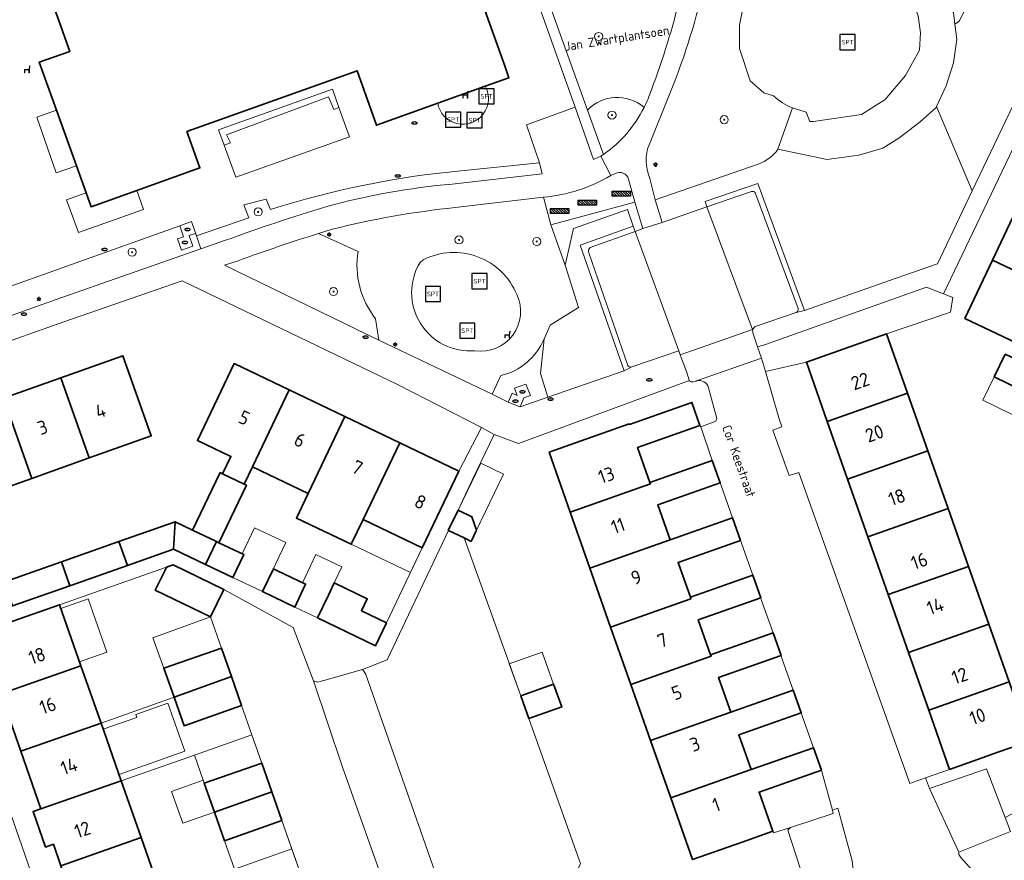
# Model space of a CAD drawing. Header units: metres. Extents: x 149984 to 156489, y 469398 to 478068.
# Tile 457 of 656: x 153604 to 153701, y 473353 to 473435. Entities that reach past the tile are written whole.
import ezdxf
from ezdxf.enums import TextEntityAlignment as Align

# ---------------------------------------------------------------- set-up
doc = ezdxf.new("R2010")
doc.units = ezdxf.units.M
doc.header["$LTSCALE"] = 0.75
for name, color, linetype, lineweight in [('B-WE-GR-BEPLANTING_CULTUUR_HEESTERS-GV', 252, 'Continuous', 18), ('B-WE-GR-BEPLANTING_CULTUUR_VASTE PLANTENVAK-GV', 252, 'Continuous', 18), ('B-WE-GR-BOOM-S', 252, 'Continuous', 25), ('B-WE-GR-STRUIK-GV', 252, 'Continuous', 13), ('B-WE-IE-MEUBILAIR-S', 252, 'Continuous', 25), ('B-WE-IE-MEUBILAIR_WEGMEUBILAIR-S', 252, 'Continuous', 25), ('B-WE-IE-TERREINAFSCHEIDING_KUNSTMATIG_HEKWERK-G', 252, 'IE-TERREINAFSCHEIDING_KUNSTMATIG-SO', 18), ('B-WE-OG-BEBOUWING-GV', 6, 'Continuous', 35), ('B-WE-OG-BEBOUWING-T18', 1, 'Continuous', 18), ('B-WE-OG-BEBOUWING_LUIFEL-GV', 6, 'Continuous', 18), ('B-WE-OG-BEBOUWING_OVERBOUWING-GV', 6, 'Continuous', 18), ('B-WE-OG-TERREIN_BEGROEID-GV', 252, 'Continuous', 18), ('B-WE-OG-TERREIN_ERF-GV', 252, 'Continuous', 18), ('B-WE-OG-TOPOGRAFIE-T18', 7, 'Continuous', 18), ('B-WE-VH-GESLOTENVERHARDING_ASFALT-GV', 252, 'Continuous', 18), ('B-WE-VH-ONVERHARD_BOOMSCHORS-GV', 252, 'Continuous', 18), ('B-WE-VH-ONVERHARD_ZAND-GV', 252, 'Continuous', 18), ('B-WE-VH-OPENVERHARDING_BETONSTRAATSTEEN-GV', 252, 'Continuous', 18), ('B-WE-VH-OPENVERHARDING_TEGEL-GV', 252, 'Continuous', 18)]:
    doc.layers.add(name, color=color, linetype=linetype, lineweight=lineweight)
doc.styles.add('NLCS-ISO', font='NLCS-ISO.ttf')
doc.styles.add('NLCS-ISO-M500-T18', font='NLCS-ISO.ttf', dxfattribs={"height": 0.9})
doc.styles.add('NLCS-ISO-M750-T18', font='NLCS-ISO.ttf', dxfattribs={"height": 1.35})
doc.linetypes.add('IE-TERREINAFSCHEIDING_KUNSTMATIG-SO', pattern='A,4,[82,NLCS.SHX,S=0.75,R=90,X=0,Y=0],4,-2', length=10)

# ---------------------------------------------------------------- blocks, each defined once
blk = doc.blocks.new('SIE-MEUBILAIR_PAAL_LICHTMAST-SO')
for points in [[(-0.62, 0), (-1, 0)], [(-0.71, 0.71), (-0.44, 0.44)], [(0, 1), (0, 0.62)], [(0.44, 0.44), (0.71, 0.71)], [(1, 0), (0.62, 0)], [(-0.71, -0.71), (-0.44, -0.44)], [(0, -0.62), (0, -1)], [(0.44, -0.44), (0.71, -0.71)]]:
    blk.add_lwpolyline(points)
blk.add_circle((0, 0), 0.5)
blk = doc.blocks.new('SIE-MEUBILAIR_PUT_KOLK-SO')
blk.add_ellipse((0, 0), major_axis=(1.25, 0), ratio=0.54)
at = {"style": 'NLCS-ISO'}
blk.add_text('klk', height=0.75, dxfattribs=at).set_placement((0.03, 0), align=Align.MIDDLE_CENTER)
blk = doc.blocks.new('SIE-MEUBILAIR_PUT_BRANDKRAAN-SO')
blk.add_ellipse((0, 0), major_axis=(1.25, 0), ratio=0.54)
at = {"style": 'NLCS-ISO'}
blk.add_text('bk', height=0.75, dxfattribs=at).set_placement((0.03, 0), align=Align.MIDDLE_CENTER)
blk = doc.blocks.new('SIE-MEUBILAIR_PUT_RIOOLPUT-SO')
blk.add_ellipse((0, 0), major_axis=(1.25, 0), ratio=0.54)
at = {"style": 'NLCS-ISO'}
blk.add_text('ri', height=0.75, dxfattribs=at).set_placement((-0.04, 0.07), align=Align.MIDDLE_CENTER)
blk = doc.blocks.new('SIE-WEG_SPEELTOESTEL-SO')
at = {"flags": 128}
blk.add_lwpolyline([(-3.75, -3.75), (3.75, -3.75), (3.75, 3.75), (-3.75, 3.75)], close=True, dxfattribs=at)
at = {"style": 'NLCS-ISO'}
blk.add_text('SPT', height=2.25, dxfattribs=at).set_placement((0, 0), align=Align.MIDDLE_CENTER)
blk = doc.blocks.new('SIE-WEG_FIETSREK-SO')
for p, q in [((-4.5, 1.25), (-2, -1.25)), ((-4.5, 0), (-3.25, -1.25)), ((-3.25, 1.25), (-0.75, -1.25)), ((-2, 1.25), (0.5, -1.25)), ((-0.75, 1.25), (1.75, -1.25)), ((0.5, 1.25), (3, -1.25)), ((1.76, 1.25), (4.26, -1.25)), ((3.01, 1.25), (4.5, -0.24)), ((4.26, 1.25), (4.5, 1.01))]:
    blk.add_line(p, q)
at = {"flags": 128}
blk.add_lwpolyline([(4.51, -1.25), (-4.51, -1.25), (-4.51, 1.25), (4.51, 1.25), (4.51, -1.25)], close=True, dxfattribs=at)
blk = doc.blocks.new('SIE-WEG_ZITBANK-SO')
at = {"color": 0, "linetype": 'ByBlock', "lineweight": 18}
blk.add_lwpolyline([(-0.91, -1.63), (-0.91, -0.2), (1.09, -0.2), (1.09, -1.63), (1.29, -1.63), (1.29, -0.21), (1.54, 1.78), (1.33, 1.78), (1.11, 0), (-1.11, 0), (-1.11, -1.63)], close=True, dxfattribs=at)
blk = doc.blocks.new('SGR-BOOM_GBKN-SO')
at = {"linetype": 'ByBlock', "lineweight": 18}
h = blk.add_hatch(color=0, dxfattribs=at)
h.dxf.hatch_style = 1
edge = h.paths.add_edge_path()
edge.add_arc((0, 0), 0.25, 0, 360)
at = {"color": 0, "linetype": 'ByBlock', "lineweight": 18}
for radius in [2, 0.25]:
    blk.add_circle((0, 0), radius, dxfattribs=at)
at = {"color": 0, "linetype": 'ByBlock', "lineweight": 18, "style": 'NLCS-ISO'}
blk.add_attdef('SOORT', (2.5, 0), '', height=1.5, dxfattribs=at)

msp = doc.modelspace()

# ---------------------------------------------------------------- linework, layer by layer
at = {"layer": 'B-WE-GR-BEPLANTING_CULTUUR_HEESTERS-GV', "flags": 128}
for points in [[(153694.705, 473426.752), (153698.232, 473418.431), (153706.706, 473436.192), (153702.303, 473448.511), (153698.199, 473447.066), (153700.305, 473442.086), (153696.955, 473435.181), (153696.503, 473434.867), (153696.691, 473433.339), (153696.395, 473431.064), (153695.653, 473428.79)], [(153634.83, 473427.706), (153635.345, 473426.447), (153635.847, 473426.653), (153635.214, 473428.439), (153623.995, 473424.46), (153624.544, 473422.956), (153625.166, 473423.184), (153624.779, 473423.961)], [(153664.842, 473414.962), (153664.261, 473416.592), (153658.954, 473414.744), (153658.147, 473411.117), (153659.455, 473406.965), (153656.65, 473405.215), (153656.059, 473403.874), (153655.711, 473400.465), (153656.436, 473398.146), (153663.936, 473400.734), (153659.613, 473413.106)], [(153621.834, 473414.016), (153621.735, 473414.261), (153621.102, 473414.05), (153621.47, 473412.984), (153620.329, 473412.589), (153619.934, 473413.722), (153620.537, 473413.921), (153620.175, 473415.002), (153590.885, 473404.554), (153591.172, 473403.895), (153592.09, 473404.188), (153592.447, 473403.067), (153591.347, 473402.655), (153591.121, 473403.271), (153590.164, 473402.975), (153589.761, 473404.157), (153588.47, 473403.667), (153587.571, 473406.234), (153584.211, 473405.022), (153585.986, 473399.919), (153588.502, 473400.805), (153608.01, 473407.755), (153622.234, 473412.721)], [(153681.886, 473401.579), (153689.79, 473404.359), (153696.09, 473406.49), (153696.32, 473407.93), (153695.392, 473408.3), (153693.71, 473408.97), (153677.849, 473403.321), (153677.086, 473403.081), (153677.469, 473401.978), (153677.85, 473400.672)], [(153649.63, 473334.84), (153651.12, 473334.106), (153657.8, 473348.06), (153659.63, 473352.212), (153659.539, 473352.467), (153654.552, 473366.483), (153653.756, 473368.719), (153652.45, 473372.39), (153648.171, 473384.266), (153646.641, 473385.008), (153640.61, 473372.28), (153638.166, 473371.334), (153638.3, 473371.17), (153638.5, 473370.83), (153648.86, 473341.24), (153649.44, 473339.32), (153649.64, 473337.97), (153649.74, 473337.04), (153649.75, 473335.74)], [(153704.626, 473356.633), (153704.656, 473356.697), (153702.835, 473357.484), (153701.472, 473356.749), (153702.001, 473355.382), (153696.902, 473353.321), (153696.92, 473353.11), (153697.1, 473352.81), (153698.23, 473351.56), (153700.17, 473350.39), (153701.396, 473349.798), (153702.682, 473352.519), (153702.664, 473352.527)]]:
    msp.add_lwpolyline(points, close=True, dxfattribs=at)
for points in [[(153689.089, 473441.518), (153693.118, 473442.503), (153693.765, 473442.341), (153693.179, 473442.058), (153691.723, 473441.553), (153690.955, 473441.108), (153690.955, 473440.562), (153690.638, 473439.658), (153691.437, 473438.699), (153692.021, 473437.735), (153694.523, 473439.084), (153694.803, 473439.313), (153695.18, 473438.78), (153695.681, 473437.668), (153696.125, 473436.34), (153696.363, 473436.008), (153696.503, 473434.867), (153696.955, 473435.181), (153700.305, 473442.086), (153698.199, 473447.066)], [(153692.884, 473435.665), (153693.131, 473433.994), (153693.042, 473432.307), (153691.642, 473429.808), (153689.641, 473427.443), (153687.316, 473425.947), (153682.587, 473425.28), (153682.221, 473425.277), (153681.861, 473426.207), (153680.506, 473426.605), (153679.091, 473422.541), (153683.934, 473421.521), (153686.062, 473421.825), (153687.049, 473421.966), (153689.423, 473422.658), (153691.005, 473423.647), (153693.082, 473425.229), (153694.664, 473426.663), (153694.705, 473426.752), (153695.653, 473428.79), (153696.395, 473431.064), (153696.691, 473433.339), (153696.503, 473434.867), (153696.363, 473436.008)], [(153665.903, 473426.654), (153665.852, 473426.701)], [(153677.151, 473421.084), (153667.012, 473417.546), (153667.675, 473415.327), (153672.096, 473416.875), (153671.911, 473417.392), (153677.113, 473419.182), (153681.701, 473406.668), (153690.738, 473409.837), (153694.814, 473411.266), (153698.232, 473418.431), (153694.705, 473426.752)], [(153694.705, 473426.752), (153694.664, 473426.663), (153693.082, 473425.229), (153691.005, 473423.647), (153689.423, 473422.658), (153687.049, 473421.966), (153686.062, 473421.825), (153683.934, 473421.521), (153679.091, 473422.541)], [(153660.334, 473426.399), (153661.904, 473422.025)], [(153637.728, 473412.485), (153633.839, 473414.243)], [(153625.928, 473411.567), (153624.571, 473411.113), (153639.789, 473403.739), (153639.462, 473405.858)]]:
    msp.add_lwpolyline(points, dxfattribs=at)
at = {"layer": 'B-WE-GR-BEPLANTING_CULTUUR_HEESTERS-GV'}
for points in [[(153665.852, 473426.701, 0.3958), (153660.334, 473426.399)], [(153661.904, 473422.025, 0.124244), (153665.903, 473426.654)], [(153679.091, 473422.541, -0.160416), (153677.151, 473421.084)], [(153633.839, 473414.243, 0.011742), (153625.928, 473411.567)], [(153639.462, 473405.858, -0.210004), (153637.728, 473412.485)]]:
    msp.add_lwpolyline(points, format="xyb", dxfattribs=at)
at = {"layer": 'B-WE-GR-BEPLANTING_CULTUUR_VASTE PLANTENVAK-GV', "flags": 128}
for points in [[(153608.018, 473426.375), (153606.094, 473425.703), (153608.011, 473420.214), (153609.992, 473420.906)], [(153615.938, 473418.479), (153611.447, 473416.874), (153610.947, 473418.259), (153609.008, 473417.544), (153610.189, 473414.34), (153616.599, 473416.615)]]:
    msp.add_lwpolyline(points, close=True, dxfattribs=at)
at = {"layer": 'B-WE-GR-STRUIK-GV', "flags": 128}
msp.add_lwpolyline([(153661.904, 473422.025), (153660.334, 473426.399), (153650.761, 473453.073), (153649.801, 473452.825), (153659.115, 473426.692), (153660.934, 473421.518), (153661.65, 473421.852)], close=True, dxfattribs=at)
for points in [[(153646.998, 473419.111), (153655.88, 473420.125), (153655.611, 473421.218), (153647.853, 473420.417)], [(153629.102, 473416.602), (153628.692, 473417.61), (153626.477, 473417.066), (153626.963, 473415.776), (153621.834, 473414.016), (153622.234, 473412.721), (153624.685, 473413.577)]]:
    msp.add_lwpolyline(points, dxfattribs=at)
at = {"layer": 'B-WE-GR-STRUIK-GV'}
for points in [[(153647.853, 473420.417, 0.05391), (153629.102, 473416.602)], [(153634.649, 473416.909, -0.044209), (153646.998, 473419.111)], [(153624.685, 473413.577, -0.013484), (153634.649, 473416.909)]]:
    msp.add_lwpolyline(points, format="xyb", dxfattribs=at)
at = {"layer": 'B-WE-IE-TERREINAFSCHEIDING_KUNSTMATIG_HEKWERK-G', "flags": 128}
for points in [[(153649.801, 473452.825), (153659.115, 473426.692)], [(153659.115, 473426.692), (153654.317, 473424.949)], [(153654.317, 473424.949), (153655.611, 473421.218)], [(153655.611, 473421.218), (153647.853, 473420.417)], [(153628.692, 473417.61), (153626.477, 473417.066)], [(153626.477, 473417.066), (153626.963, 473415.776)], [(153629.102, 473416.602), (153628.692, 473417.61)], [(153620.175, 473415.002), (153590.885, 473404.554)], [(153621.314, 473415.427), (153620.175, 473415.002)], [(153621.834, 473414.016), (153621.314, 473415.427)], [(153626.963, 473415.776), (153621.834, 473414.016)]]:
    msp.add_lwpolyline(points, dxfattribs=at)
at = {"layer": 'B-WE-IE-TERREINAFSCHEIDING_KUNSTMATIG_HEKWERK-G'}
msp.add_lwpolyline([(153647.853, 473420.417, 0.05391), (153629.102, 473416.602)], format="xyb", dxfattribs=at)
at = {"layer": 'B-WE-OG-BEBOUWING-GV', "flags": 128}
msp.add_lwpolyline([(153606.434, 473440.39), (153609.354, 473432.178), (153606.314, 473431.097), (153608.018, 473426.375), (153609.992, 473420.906), (153610.947, 473418.259), (153611.447, 473416.874), (153615.938, 473418.479), (153622.155, 473420.702), (153620.877, 473424.272), (153637.634, 473430.261), (153639.548, 473424.907), (153645.578, 473427.067), (153650.258, 473428.743), (153652.589, 473429.578), (153652.22, 473430.647), (153652.22, 473430.649), (153646.212, 473447.416)], dxfattribs=at)
for points in [[(153702.785, 473417.018), (153700.223, 473411.635), (153707.772, 473408.044), (153710.481, 473406.755), (153713.042, 473412.138), (153710.333, 473413.427)], [(153697.489, 473405.888), (153705.034, 473402.288), (153707.772, 473408.044), (153700.223, 473411.635)], [(153689.79, 473404.359), (153681.886, 473401.579), (153683.937, 473395.751), (153691.841, 473398.532)], [(153608.45, 473400.039), (153611.257, 473392.146), (153617.37, 473394.32), (153614.564, 473402.213)], [(153627.323, 473391.288), (153630.935, 473398.851), (153625.526, 473401.435), (153621.914, 473393.871), (153625.217, 473392.294), (153624.398, 473390.581), (153626.505, 473389.575)], [(153705.704, 473397.554), (153706.796, 473399.824), (153701.475, 473402.349), (153700.399, 473400.137)], [(153611.257, 473392.146), (153608.45, 473400.039), (153602.806, 473398.032), (153605.614, 473390.138)], [(153630.935, 473398.851), (153627.323, 473391.288), (153632.824, 473388.661), (153636.435, 473396.223)], [(153685.938, 473390.064), (153693.842, 473392.845), (153691.841, 473398.532), (153683.937, 473395.751)], [(153599.936, 473388.119), (153605.614, 473390.138), (153602.806, 473398.032), (153597.128, 473396.013)], [(153656.548, 473392.713), (153658.625, 473386.817), (153666.522, 473389.599), (153666.472, 473389.74), (153665.258, 473393.182), (153671.406, 473395.349), (153670.608, 473397.611), (153664.461, 473395.444), (153664.444, 473395.492)], [(153641.837, 473393.642), (153636.435, 473396.223), (153632.824, 473388.661), (153631.661, 473386.225), (153637.062, 473383.646), (153638.226, 473386.082)], [(153644.058, 473383.297), (153647.669, 473390.856), (153641.837, 473393.642), (153638.226, 473386.082)], [(153693.842, 473392.845), (153685.938, 473390.064), (153687.939, 473384.377), (153695.844, 473387.158)], [(153658.625, 473386.817), (153660.568, 473381.301), (153668.466, 473384.083), (153667.256, 473387.515), (153673.404, 473389.682), (153672.619, 473391.907), (153666.472, 473389.74), (153666.522, 473389.599)], [(153626.742, 473389.462), (153626.505, 473389.575), (153624.398, 473390.581), (153624.136, 473390.705), (153621.432, 473385.038), (153623.799, 473383.908), (153624.037, 473383.794)], [(153647.59, 473387.012), (153646.622, 473385.017), (153646.641, 473385.008), (153648.171, 473384.266), (153648.867, 473383.929), (153649.398, 473385.024), (153648.935, 473386.36)], [(153697.845, 473381.472), (153695.844, 473387.158), (153687.939, 473384.377), (153689.941, 473378.69)], [(153662.611, 473375.502), (153670.509, 473378.284), (153670.46, 473378.425), (153669.25, 473381.858), (153675.398, 473384.025), (153674.614, 473386.249), (153668.466, 473384.083), (153660.568, 473381.301)], [(153619.704, 473385.862), (153614.181, 473383.919), (153615.017, 473381.568), (153619.55, 473383.165)], [(153619.55, 473383.165), (153622.721, 473381.651), (153623.799, 473383.908), (153621.432, 473385.038), (153619.704, 473385.862)], [(153615.017, 473381.568), (153614.181, 473383.919), (153608.517, 473381.925), (153609.349, 473379.571)], [(153623.799, 473383.908), (153622.721, 473381.651), (153625.407, 473380.369), (153626.484, 473382.626), (153624.037, 473383.794)], [(153609.349, 473379.571), (153608.517, 473381.925), (153602.846, 473379.93), (153603.683, 473377.575)], [(153617.754, 473379.133), (153623.199, 473376.515), (153624.517, 473379.21), (153619.52, 473381.613), (153618.852, 473381.378), (153618.785, 473381.242)], [(153629.391, 473381.238), (153628.314, 473378.982), (153631.493, 473377.464), (153632.57, 473379.72), (153629.794, 473381.045)], [(153689.941, 473378.69), (153691.942, 473373.003), (153699.846, 473375.785), (153697.845, 473381.472)], [(153672.458, 473372.759), (153671.245, 473376.2), (153677.392, 473378.367), (153676.608, 473380.592), (153670.46, 473378.425), (153670.509, 473378.284), (153662.611, 473375.502), (153664.607, 473369.835), (153672.507, 473372.618)], [(153638.073, 473377.093), (153638.645, 473378.292), (153635.391, 473379.845), (153634.819, 473378.646), (153633.742, 473376.39), (153639.456, 473373.662), (153640.533, 473375.919)], [(153602.537, 473368.91), (153610.442, 473371.682), (153608.335, 473377.689), (153600.431, 473374.916)], [(153701.848, 473370.098), (153699.846, 473375.785), (153691.942, 473373.003), (153693.943, 473367.316)], [(153674.448, 473367.112), (153673.242, 473370.534), (153679.39, 473372.701), (153678.605, 473374.925), (153672.458, 473372.759), (153672.507, 473372.618), (153664.607, 473369.835), (153666.546, 473364.329)], [(153619.612, 473368.61), (153625.265, 473370.625), (153624.282, 473373.427), (153618.619, 473371.441)], [(153604.512, 473363.275), (153612.418, 473366.047), (153610.442, 473371.682), (153602.537, 473368.91)], [(153625.265, 473370.625), (153619.612, 473368.61), (153620.605, 473365.78), (153626.265, 473367.773)], [(153653.756, 473368.719), (153654.552, 473366.483), (153657.79, 473367.635), (153656.995, 473369.872)], [(153700.754, 473363.163), (153703.899, 473364.27), (153701.848, 473370.098), (153693.943, 473367.316), (153695.994, 473361.488), (153699.199, 473362.616)], [(153666.546, 473364.329), (153668.539, 473358.671), (153676.452, 473361.458), (153675.233, 473364.887), (153681.38, 473367.054), (153680.596, 473369.278), (153674.448, 473367.112)], [(153604.512, 473363.275), (153606.504, 473357.594), (153614.41, 473360.366), (153612.418, 473366.047)], [(153668.539, 473358.671), (153670.678, 473352.599), (153675.561, 473354.319), (153678.592, 473355.386), (153677.23, 473359.252), (153683.368, 473361.415), (153682.59, 473363.621), (153676.452, 473361.458)], [(153629.249, 473359.263), (153628.251, 473362.109), (153622.59, 473360.118), (153623.583, 473357.287)], [(153614.41, 473360.366), (153606.504, 473357.594), (153605.733, 473357.324), (153606.952, 473353.837), (153607.726, 473354.108), (153608.465, 473352), (153616.371, 473354.772)], [(153629.249, 473359.263), (153623.583, 473357.287), (153624.576, 473354.456), (153630.235, 473356.452)], [(153618.348, 473349.135), (153616.371, 473354.772), (153608.465, 473352), (153610.442, 473346.363)]]:
    msp.add_lwpolyline(points, close=True, dxfattribs=at)
at = {"layer": 'B-WE-OG-BEBOUWING_LUIFEL-GV', "flags": 128}
for points in [[(153649.398, 473385.024), (153652.072, 473390.535), (153649.827, 473391.623), (153647.59, 473387.012), (153648.935, 473386.36)], [(153637.062, 473383.646), (153642.894, 473380.86), (153644.058, 473383.297), (153638.226, 473386.082)], [(153625.407, 473380.369), (153628.314, 473378.982), (153630.62, 473383.812), (153627.541, 473385.282), (153626.312, 473382.708), (153626.484, 473382.626)], [(153633.587, 473382.636), (153632.265, 473379.866), (153632.57, 473379.72), (153631.493, 473377.464), (153633.742, 473376.39), (153635.391, 473379.845), (153636.142, 473381.417)], [(153608.46, 473377.334), (153610.302, 473372.08), (153613.001, 473373.027), (153611.158, 473378.28)], [(153618.619, 473371.441), (153624.282, 473373.427), (153623.199, 473376.515), (153617.523, 473374.443)], [(153653.756, 473368.719), (153656.995, 473369.872), (153655.868, 473373.037), (153652.63, 473371.885)], [(153627.28, 473364.879), (153626.265, 473367.773), (153620.605, 473365.78), (153619.612, 473368.61), (153612.418, 473366.047), (153612.634, 473365.431), (153615.958, 473366.596), (153615.855, 473366.89), (153619.012, 473367.997), (153620.671, 473363.266), (153614.19, 473360.994), (153614.41, 473360.366), (153621.617, 473362.893)], [(153627.28, 473364.879), (153621.617, 473362.893), (153622.485, 473360.417), (153622.59, 473360.118), (153628.251, 473362.109)], [(153622.59, 473360.118), (153622.485, 473360.417), (153619.365, 473359.323), (153620.462, 473356.193), (153623.583, 473357.287)], [(153625.556, 473351.662), (153631.218, 473353.647), (153630.235, 473356.452), (153624.576, 473354.456)], [(153631.218, 473353.647), (153625.556, 473351.662), (153626.562, 473348.793), (153632.222, 473350.788)]]:
    msp.add_lwpolyline(points, close=True, dxfattribs=at)
at = {"layer": 'B-WE-OG-BEBOUWING_OVERBOUWING-GV', "flags": 128}
msp.add_lwpolyline([(153700.399, 473400.137), (153699.275, 473397.828), (153703.514, 473395.764), (153704.638, 473398.073)], close=True, dxfattribs=at)
at = {"layer": 'B-WE-OG-TERREIN_BEGROEID-GV', "flags": 128}
for points in [[(153647.586, 473462.176), (153650.362, 473454.286), (153649.436, 473453.854), (153649.801, 473452.825), (153650.761, 473453.073), (153660.334, 473426.399)], [(153678.655, 473427.795), (153677.714, 473428.09), (153676.34, 473429.283), (153675.289, 473432.456), (153675.289, 473434.741), (153675.956, 473438.056), (153677.047, 473440.138), (153678.26, 473441.23), (153679.311, 473441.593), (153683.476, 473442.139), (153683.759, 473442.584), (153684.345, 473443.19), (153684.972, 473443.008), (153685.335, 473442.564), (153685.8, 473442.24), (153686.831, 473441.482)], [(153668.301, 473427.702), (153666.565, 473423.361)], [(153665.852, 473426.701), (153665.903, 473426.654)], [(153679.091, 473422.541), (153680.506, 473426.605)], [(153666.321, 473420.163), (153666.459, 473419.671), (153667.012, 473417.546), (153677.151, 473421.084)], [(153656.059, 473403.874), (153656.65, 473405.215), (153659.455, 473406.965), (153658.147, 473411.117), (153656.72, 473415.092), (153655.99, 473417.82), (153647.283, 473416.798)], [(153635.186, 473414.658), (153633.839, 473414.243), (153637.728, 473412.485)], [(153643.839, 473411.403), (153644.161, 473411.663)], [(153639.462, 473405.858), (153639.789, 473403.739), (153650.942, 473398.413), (153651.795, 473400.259)], [(153652.519, 473397.654), (153652.904, 473398.525), (153653.389, 473398.303), (153653.139, 473399.016), (153654.27, 473399.408), (153654.709, 473398.29), (153654.077, 473398.075), (153653.696, 473397.184), (153656.436, 473398.146), (153655.711, 473400.465), (153656.059, 473403.874)], [(153651.795, 473400.259), (153650.942, 473398.413), (153652.519, 473397.654)]]:
    msp.add_lwpolyline(points, dxfattribs=at)
at = {"layer": 'B-WE-OG-TERREIN_BEGROEID-GV'}
for points in [[(153673.288, 473449.541, -0.085757), (153668.301, 473427.702)], [(153666.621, 473428.395, 0.068313), (153671.043, 473447.337)], [(153660.334, 473426.399, -0.3958), (153665.852, 473426.701)], [(153665.903, 473426.654, 0.037865), (153666.621, 473428.395)], [(153680.506, 473426.605, -0.081176), (153678.655, 473427.795)], [(153666.565, 473423.361, 0.208905), (153666.321, 473420.163)], [(153677.151, 473421.084, 0.160416), (153679.091, 473422.541)], [(153647.283, 473416.798, 0.03604), (153635.186, 473414.658)], [(153637.728, 473412.485, 0.210004), (153639.462, 473405.858)], [(153644.161, 473411.663, -0.436794), (153653.362, 473408.24)], [(153649.243, 473402.7, -0.61294), (153643.839, 473411.403)], [(153653.362, 473408.24, -0.602833), (153649.243, 473402.7)], [(153651.795, 473400.259, 0.23922), (153656.059, 473403.874)], [(153656.059, 473403.874, -0.23922), (153651.795, 473400.259)]]:
    msp.add_lwpolyline(points, format="xyb", dxfattribs=at)
at = {"layer": 'B-WE-OG-TERREIN_BEGROEID-GV', "flags": 128}
msp.add_lwpolyline([(153665.784, 473414.723), (153665.004, 473417.329), (153656.72, 473415.092), (153658.147, 473411.117), (153658.954, 473414.744), (153664.261, 473416.592), (153664.842, 473414.962), (153665.013, 473414.446)], close=True, dxfattribs=at)
at = {"layer": 'B-WE-OG-TERREIN_ERF-GV', "flags": 128}
for points in [[(153708.05, 473434.72), (153695.392, 473408.3), (153696.32, 473407.93), (153696.09, 473406.49), (153689.79, 473404.359), (153691.841, 473398.532), (153693.842, 473392.845), (153695.844, 473387.158), (153697.845, 473381.472), (153699.846, 473375.785), (153701.848, 473370.098)], [(153705.034, 473402.288), (153697.489, 473405.888), (153700.223, 473411.635), (153702.785, 473417.018)], [(153705.704, 473397.554), (153700.399, 473400.137), (153701.475, 473402.349)], [(153670.388, 473399.743), (153670.19, 473399.71), (153653.54, 473393.58), (153651.123, 473394.469), (153648.987, 473389.961), (153647.59, 473387.012), (153648.935, 473386.36), (153649.398, 473385.024), (153648.867, 473383.929), (153648.171, 473384.266), (153652.45, 473372.39), (153653.756, 473368.719), (153656.995, 473369.872), (153657.79, 473367.635), (153654.552, 473366.483), (153659.539, 473352.467)], [(153670.97, 473399.695), (153670.739, 473399.637)], [(153681.68, 473350.54), (153680.05, 473355.51), (153680.331, 473355.772), (153678.647, 473355.228), (153678.592, 473355.386), (153675.561, 473354.319), (153670.678, 473352.599), (153668.539, 473358.671), (153666.546, 473364.329), (153664.607, 473369.835), (153662.611, 473375.502), (153660.568, 473381.301), (153658.625, 473386.817), (153656.548, 473392.713), (153664.444, 473395.492), (153664.461, 473395.444), (153670.608, 473397.611), (153671.406, 473395.349), (153671.49, 473395.22), (153672.97, 473395.77), (153673.08, 473396.02), (153672.241, 473399.064)], [(153632.222, 473350.788), (153631.39, 473353.157), (153630.235, 473356.452), (153624.576, 473354.456), (153623.583, 473357.287), (153622.59, 473360.118), (153628.251, 473362.109), (153627.272, 473364.901), (153626.265, 473367.773), (153620.605, 473365.78), (153619.612, 473368.61), (153618.619, 473371.441), (153624.282, 473373.427), (153623.199, 473376.515), (153617.754, 473379.133), (153618.785, 473381.242), (153618.852, 473381.378), (153608.335, 473377.689), (153610.442, 473371.682), (153612.418, 473366.047), (153614.41, 473360.366), (153616.371, 473354.772), (153618.348, 473349.135)], [(153703.899, 473364.27), (153700.754, 473363.163), (153699.199, 473362.616), (153695.994, 473361.488), (153693.634, 473360.658), (153694.005, 473359.589), (153699.617, 473361.539), (153701.472, 473356.749)]]:
    msp.add_lwpolyline(points, dxfattribs=at)
for points in [[(153641.837, 473393.642), (153647.669, 473390.856), (153649.9, 473395.16), (153641.7, 473399.35), (153620.42, 473409.572), (153608.667, 473405.526), (153589.407, 473398.678), (153586.957, 473397.855), (153595.02, 473374.6), (153597.171, 473375.332), (153597.772, 473375.537), (153596.948, 473377.854), (153602.846, 473379.93), (153608.517, 473381.925), (153614.181, 473383.919), (153619.704, 473385.862), (153621.432, 473385.038), (153624.136, 473390.705), (153624.398, 473390.581), (153625.217, 473392.294), (153621.914, 473393.871), (153625.526, 473401.435), (153630.935, 473398.851), (153636.435, 473396.223)], [(153605.614, 473390.138), (153599.936, 473388.119), (153600.522, 473386.471), (153594.63, 473384.375), (153594.044, 473386.023), (153591.237, 473393.918), (153594.12, 473394.943), (153594.059, 473395.771), (153596.509, 473396.642), (153596.984, 473395.962), (153597.128, 473396.013), (153602.806, 473398.032), (153608.45, 473400.039), (153614.564, 473402.213), (153617.37, 473394.32), (153611.257, 473392.146)], [(153691.942, 473373.003), (153689.941, 473378.69), (153687.939, 473384.377), (153685.938, 473390.064), (153683.937, 473395.751), (153681.886, 473401.579), (153677.85, 473400.672), (153679.181, 473396.109), (153679.485, 473395.206), (153678.581, 473394.889), (153680.2, 473390.41), (153681.143, 473390.73), (153692.066, 473360.106), (153693.528, 473360.621), (153693.634, 473360.658), (153695.994, 473361.488), (153693.943, 473367.316)], [(153666.472, 473389.74), (153672.619, 473391.907), (153671.49, 473395.22), (153671.406, 473395.349), (153665.258, 473393.182)], [(153640.533, 473375.919), (153644.058, 473383.297), (153638.226, 473386.082), (153637.062, 473383.646), (153631.661, 473386.225), (153632.824, 473388.661), (153627.323, 473391.288), (153626.505, 473389.575), (153626.742, 473389.462), (153624.037, 473383.794), (153626.484, 473382.626), (153625.407, 473380.369), (153628.314, 473378.982), (153629.391, 473381.238), (153629.794, 473381.045), (153632.57, 473379.72), (153631.493, 473377.464), (153633.742, 473376.39), (153634.819, 473378.646), (153635.391, 473379.845), (153638.645, 473378.292), (153638.073, 473377.093)], [(153668.466, 473384.083), (153674.614, 473386.249), (153673.494, 473389.427), (153673.404, 473389.682), (153667.256, 473387.515)], [(153670.46, 473378.425), (153676.608, 473380.592), (153675.461, 473383.846), (153675.398, 473384.025), (153669.25, 473381.858)], [(153677.392, 473378.367), (153671.245, 473376.2), (153672.458, 473372.759), (153678.605, 473374.925), (153677.481, 473378.113)], [(153613.474, 473337.713), (153612.675, 473337.433), (153611.629, 473340.423), (153612.427, 473340.702), (153610.442, 473346.363), (153608.465, 473352), (153607.726, 473354.108), (153606.952, 473353.837), (153605.733, 473357.324), (153606.504, 473357.594), (153604.512, 473363.275), (153602.537, 473368.91), (153600.431, 473374.916), (153597.659, 473373.943), (153607.55, 473345.51), (153610.83, 473336.2), (153611.89, 473333.07), (153615.73, 473322.65), (153618.469, 473323.468), (153616.397, 473329.378), (153614.426, 473334.999)], [(153679.39, 473372.701), (153673.242, 473370.534), (153674.448, 473367.112), (153680.596, 473369.278), (153679.48, 473372.446)], [(153681.38, 473367.054), (153675.233, 473364.887), (153676.452, 473361.458), (153682.59, 473363.621), (153681.484, 473366.76)], [(153683.368, 473361.415), (153677.23, 473359.252), (153678.592, 473355.386), (153678.647, 473355.228), (153680.331, 473355.772), (153684.54, 473357.13), (153684.448, 473357.466), (153683.439, 473361.154)]]:
    msp.add_lwpolyline(points, close=True, dxfattribs=at)
at = {"layer": 'B-WE-OG-TERREIN_ERF-GV'}
for points in [[(153670.739, 473399.637, -0.26829), (153670.388, 473399.743)], [(153671.075, 473399.732, 0.028401), (153670.97, 473399.695)], [(153672.241, 473399.064, 0.422005), (153671.075, 473399.732)]]:
    msp.add_lwpolyline(points, format="xyb", dxfattribs=at)
at = {"layer": 'B-WE-VH-GESLOTENVERHARDING_ASFALT-GV'}
for points in [[(153668.301, 473427.702, 0.085757), (153673.288, 473449.541)], [(153671.043, 473447.337, -0.068313), (153666.621, 473428.395)], [(153666.621, 473428.395, -0.037865), (153665.903, 473426.654)], [(153665.903, 473426.654, -0.124244), (153661.904, 473422.025)], [(153666.321, 473420.163, -0.208905), (153666.565, 473423.361)], [(153663.056, 473420.146, -0.502028), (153664.365, 473419.583)]]:
    msp.add_lwpolyline(points, format="xyb", dxfattribs=at)
at = {"layer": 'B-WE-VH-GESLOTENVERHARDING_ASFALT-GV', "flags": 128}
for points in [[(153666.565, 473423.361), (153668.301, 473427.702)], [(153661.904, 473422.025), (153661.65, 473421.852), (153662.62, 473419.945), (153663.056, 473420.146)], [(153664.365, 473419.583), (153665.004, 473417.329), (153665.784, 473414.723), (153667.675, 473415.327), (153667.012, 473417.546), (153666.459, 473419.671), (153666.321, 473420.163)]]:
    msp.add_lwpolyline(points, dxfattribs=at)
at = {"layer": 'B-WE-VH-ONVERHARD_BOOMSCHORS-GV', "flags": 128}
msp.add_lwpolyline([(153650.258, 473428.743), (153645.578, 473427.067)], dxfattribs=at)
at = {"layer": 'B-WE-VH-ONVERHARD_BOOMSCHORS-GV'}
msp.add_lwpolyline([(153645.578, 473427.067, 1.179716), (153650.258, 473428.743)], format="xyb", dxfattribs=at)
at = {"layer": 'B-WE-VH-ONVERHARD_BOOMSCHORS-GV', "flags": 128}
msp.add_lwpolyline([(153635.847, 473426.653), (153635.345, 473426.447), (153634.83, 473427.706), (153624.779, 473423.961), (153625.166, 473423.184), (153624.544, 473422.956), (153625.691, 473419.78), (153636.884, 473423.767)], close=True, dxfattribs=at)
at = {"layer": 'B-WE-VH-ONVERHARD_ZAND-GV', "flags": 128}
for points in [[(153686.831, 473441.482), (153685.8, 473442.24), (153685.335, 473442.564), (153684.972, 473443.008), (153684.345, 473443.19), (153683.759, 473442.584), (153683.476, 473442.139), (153679.311, 473441.593), (153678.26, 473441.23), (153677.047, 473440.138), (153675.956, 473438.056), (153675.289, 473434.741), (153675.289, 473432.456), (153676.34, 473429.283), (153677.714, 473428.09), (153678.655, 473427.795)], [(153693.042, 473432.307), (153693.131, 473433.994), (153692.884, 473435.665), (153692.312, 473437.254), (153692.021, 473437.735), (153691.437, 473438.699), (153690.638, 473439.658), (153690.955, 473440.562), (153690.955, 473441.108), (153691.723, 473441.553), (153693.179, 473442.058), (153693.765, 473442.341), (153693.118, 473442.503), (153689.089, 473441.518)], [(153680.506, 473426.605), (153681.861, 473426.207), (153682.221, 473425.277), (153682.587, 473425.28), (153687.316, 473425.947), (153689.641, 473427.443), (153691.642, 473429.808), (153693.042, 473432.307)], [(153644.161, 473411.663), (153643.839, 473411.403)]]:
    msp.add_lwpolyline(points, dxfattribs=at)
at = {"layer": 'B-WE-VH-ONVERHARD_ZAND-GV'}
for points in [[(153678.655, 473427.795, 0.081176), (153680.506, 473426.605)], [(153653.362, 473408.24, 0.436794), (153644.161, 473411.663)], [(153643.839, 473411.403, 0.61294), (153649.243, 473402.7)], [(153649.243, 473402.7, 0.602833), (153653.362, 473408.24)]]:
    msp.add_lwpolyline(points, format="xyb", dxfattribs=at)
at = {"layer": 'B-WE-VH-OPENVERHARDING_BETONSTRAATSTEEN-GV', "flags": 128}
for points in [[(153676.484, 473418.365), (153672.096, 473416.875)], [(153681.072, 473406.855), (153676.903, 473418.079)], [(153672.096, 473416.875), (153676.572, 473404.78), (153676.844, 473405.082), (153680.884, 473406.471)], [(153665.013, 473414.446), (153660.581, 473412.854)], [(153664.695, 473401.114), (153669.312, 473402.701), (153665.013, 473414.446)], [(153660.468, 473412.353), (153664.296, 473401.257)], [(153677.086, 473403.081), (153676.611, 473404.478), (153676.572, 473404.78), (153669.465, 473402.284), (153669.553, 473402.042), (153670.077, 473400.671), (153670.345, 473399.798)], [(153671.075, 473399.732), (153677.469, 473401.978), (153677.086, 473403.081)], [(153723.57, 473339.13), (153716.83, 473342.33), (153701.396, 473349.798), (153700.17, 473350.39), (153698.23, 473351.56), (153697.1, 473352.81), (153696.92, 473353.11), (153696.902, 473353.321), (153694.005, 473359.589), (153693.634, 473360.658), (153693.528, 473360.621), (153692.066, 473360.106), (153681.143, 473390.73), (153680.2, 473390.41), (153678.581, 473394.889), (153679.485, 473395.206), (153679.181, 473396.109), (153677.85, 473400.672), (153677.469, 473401.978), (153671.075, 473399.732)], [(153670.739, 473399.637), (153670.97, 473399.695)], [(153672.241, 473399.064), (153673.08, 473396.02), (153672.97, 473395.77), (153671.49, 473395.22), (153672.619, 473391.907), (153673.404, 473389.682), (153673.494, 473389.427), (153674.614, 473386.249), (153675.398, 473384.025), (153675.461, 473383.846), (153676.608, 473380.592), (153677.392, 473378.367), (153677.481, 473378.113), (153678.605, 473374.925), (153679.39, 473372.701), (153679.48, 473372.446), (153680.596, 473369.278), (153681.38, 473367.054), (153681.484, 473366.76), (153682.59, 473363.621), (153683.368, 473361.415), (153683.439, 473361.154), (153684.448, 473357.466), (153684.99, 473357.66), (153686.41, 473352.48)], [(153640.32, 473350.14), (153636.18, 473361.81), (153633.36, 473370.19), (153631.33, 473375.46), (153624.517, 473379.21), (153623.199, 473376.515), (153624.282, 473373.427), (153625.265, 473370.625), (153626.265, 473367.773), (153627.272, 473364.901), (153628.251, 473362.109), (153629.249, 473359.263), (153630.235, 473356.452), (153631.39, 473353.157), (153632.222, 473350.788)], [(153648.86, 473341.24), (153638.5, 473370.83), (153638.3, 473371.17), (153638.166, 473371.334), (153634.37, 473370.24), (153633.75, 473370.08), (153633.36, 473370.19), (153636.18, 473361.81), (153640.32, 473350.14)]]:
    msp.add_lwpolyline(points, dxfattribs=at)
at = {"layer": 'B-WE-VH-OPENVERHARDING_BETONSTRAATSTEEN-GV'}
for points in [[(153676.903, 473418.079, 0.523764), (153676.484, 473418.365)], [(153660.581, 473412.854, 0.357554), (153660.468, 473412.353)], [(153680.884, 473406.471, 0.405865), (153681.072, 473406.855)], [(153664.296, 473401.257, 0.38359), (153664.695, 473401.114)], [(153670.345, 473399.798, 0.060323), (153670.388, 473399.743)], [(153670.388, 473399.743, 0.26829), (153670.739, 473399.637)], [(153670.97, 473399.695, -0.028401), (153671.075, 473399.732)], [(153671.075, 473399.732, -0.422005), (153672.241, 473399.064)]]:
    msp.add_lwpolyline(points, format="xyb", dxfattribs=at)
at = {"layer": 'B-WE-VH-OPENVERHARDING_BETONSTRAATSTEEN-GV', "flags": 128}
for points in [[(153672.096, 473416.875), (153667.675, 473415.327), (153665.784, 473414.723), (153665.013, 473414.446), (153669.312, 473402.701), (153669.465, 473402.284), (153676.572, 473404.78)], [(153694.005, 473359.589), (153696.902, 473353.321), (153702.001, 473355.382), (153701.472, 473356.749), (153699.617, 473361.539)], [(153684.596, 473340.654), (153685.39, 473342.73), (153686.57, 473346.01), (153686.75, 473349.33), (153686.41, 473352.48), (153684.99, 473357.66), (153684.448, 473357.466), (153684.54, 473357.13), (153680.331, 473355.772), (153680.05, 473355.51), (153681.68, 473350.54), (153681.8, 473349.78), (153681.84, 473349.21), (153681.81, 473348.4), (153681.71, 473347.48), (153681.51, 473346.74), (153681.23, 473345.92), (153679.89, 473342.74), (153683.285, 473341.235)]]:
    msp.add_lwpolyline(points, close=True, dxfattribs=at)
at = {"layer": 'B-WE-VH-OPENVERHARDING_TEGEL-GV', "flags": 128}
for points in [[(153647.853, 473420.417), (153655.611, 473421.218), (153654.317, 473424.949), (153659.115, 473426.692), (153649.801, 473452.825), (153649.436, 473453.854), (153646.614, 473461.811), (153644.359, 473468.169), (153642.382, 473467.429), (153637.441, 473481.276), (153635.258, 473480.481), (153634.446, 473480.199), (153634.68, 473479.544), (153634.794, 473479.225), (153635.624, 473476.745), (153616.068, 473469.818)], [(153598.125, 473459.082), (153600.32, 473459.802), (153600.789, 473458.492), (153607.757, 473460.984), (153608.8, 473458.07), (153625.55, 473464.065), (153624.036, 473468.296), (153624.773, 473468.561), (153637.97, 473473.304), (153638.308, 473472.363), (153644.175, 473455.895), (153641.949, 473455.1), (153642.9, 473452.394), (153644.229, 473448.614), (153644.825, 473446.92), (153646.212, 473447.416), (153652.22, 473430.649), (153652.22, 473430.647), (153652.589, 473429.578), (153650.258, 473428.743)], [(153608.018, 473426.375), (153606.314, 473431.097), (153609.354, 473432.178), (153606.434, 473440.39), (153601.092, 473438.483), (153599.218, 473437.791), (153598.474, 473439.986)], [(153706.706, 473436.192), (153698.232, 473418.431), (153694.814, 473411.266), (153690.738, 473409.837), (153681.701, 473406.668), (153680.884, 473406.471), (153676.844, 473405.082), (153676.572, 473404.78), (153676.611, 473404.478), (153677.086, 473403.081), (153677.849, 473403.321), (153693.71, 473408.97), (153695.392, 473408.3), (153708.05, 473434.72), (153710.614, 473433.473), (153718.157, 473429.874), (153727.554, 473425.307), (153727.586, 473425.374), (153728.11, 473426.77), (153708.71, 473436.33)], [(153645.578, 473427.067), (153639.548, 473424.907), (153637.634, 473430.261), (153620.877, 473424.272), (153622.155, 473420.702), (153615.938, 473418.479), (153616.599, 473416.615), (153610.189, 473414.34), (153609.008, 473417.544), (153610.947, 473418.259), (153609.992, 473420.906), (153608.011, 473420.214), (153606.094, 473425.703), (153608.018, 473426.375)], [(153662.62, 473419.945), (153661.65, 473421.852), (153660.934, 473421.518), (153659.115, 473426.692), (153654.317, 473424.949), (153655.611, 473421.218), (153655.88, 473420.125), (153646.998, 473419.111)], [(153663.056, 473420.146), (153662.62, 473419.945)], [(153655.99, 473417.82), (153656.72, 473415.092), (153665.004, 473417.329), (153664.365, 473419.583)], [(153680.884, 473406.471), (153681.701, 473406.668), (153677.113, 473419.182), (153671.911, 473417.392), (153672.096, 473416.875)], [(153672.096, 473416.875), (153676.484, 473418.365)], [(153676.903, 473418.079), (153681.072, 473406.855)], [(153595.247, 473412.72), (153590.822, 473411.146), (153590.564, 473411.883), (153589.234, 473411.398), (153589.468, 473410.607), (153583.062, 473408.356), (153584.211, 473405.022), (153587.571, 473406.234), (153588.47, 473403.667), (153589.761, 473404.157), (153590.885, 473404.554), (153620.175, 473415.002), (153620.537, 473413.921), (153619.934, 473413.722), (153620.329, 473412.589), (153621.47, 473412.984), (153621.102, 473414.05), (153621.735, 473414.261), (153621.834, 473414.016), (153626.963, 473415.776), (153626.477, 473417.066), (153628.692, 473417.61), (153629.102, 473416.602)], [(153647.283, 473416.798), (153655.99, 473417.82)], [(153633.839, 473414.243), (153635.186, 473414.658)], [(153665.013, 473414.446), (153664.842, 473414.962), (153659.613, 473413.106), (153663.936, 473400.734), (153664.695, 473401.114)], [(153660.581, 473412.854), (153665.013, 473414.446)], [(153624.685, 473413.577), (153622.234, 473412.721), (153608.01, 473407.755), (153588.502, 473400.805), (153585.986, 473399.919), (153586.957, 473397.855), (153589.407, 473398.678), (153608.667, 473405.526)], [(153664.296, 473401.257), (153660.468, 473412.353)], [(153670.345, 473399.798), (153670.077, 473400.671), (153669.553, 473402.042), (153669.465, 473402.284), (153669.312, 473402.701), (153664.695, 473401.114), (153663.936, 473400.734), (153656.436, 473398.146), (153653.696, 473397.184), (153652.519, 473397.654), (153650.942, 473398.413), (153639.789, 473403.739), (153624.571, 473411.113), (153625.928, 473411.567)], [(153608.667, 473405.526), (153620.42, 473409.572), (153641.7, 473399.35), (153649.9, 473395.16), (153651.123, 473394.469), (153653.54, 473393.58), (153670.19, 473399.71), (153670.388, 473399.743)], [(153600.431, 473374.916), (153608.335, 473377.689), (153618.852, 473381.378), (153619.52, 473381.613), (153624.517, 473379.21), (153631.33, 473375.46), (153633.36, 473370.19), (153633.75, 473370.08), (153634.37, 473370.24), (153638.166, 473371.334), (153640.61, 473372.28), (153646.641, 473385.008), (153646.622, 473385.017), (153647.59, 473387.012), (153648.987, 473389.961), (153651.123, 473394.469), (153649.9, 473395.16), (153647.669, 473390.856), (153644.058, 473383.297), (153640.533, 473375.919), (153639.456, 473373.662), (153633.742, 473376.39), (153631.493, 473377.464), (153628.314, 473378.982), (153625.407, 473380.369), (153622.721, 473381.651), (153619.55, 473383.165), (153615.017, 473381.568), (153609.349, 473379.571), (153603.683, 473377.575)], [(153622.43, 473282.84), (153622.24, 473288.65), (153621.37, 473296.37), (153619.88, 473302.74), (153619.4, 473304.73), (153617.231, 473311.031), (153616.999, 473311.691), (153613.99, 473320.28), (153616.302, 473321.098), (153615.73, 473322.65), (153611.89, 473333.07), (153610.83, 473336.2), (153607.55, 473345.51), (153597.659, 473373.943)]]:
    msp.add_lwpolyline(points, dxfattribs=at)
at = {"layer": 'B-WE-VH-OPENVERHARDING_TEGEL-GV'}
for points in [[(153650.258, 473428.743, -1.179716), (153645.578, 473427.067)], [(153629.102, 473416.602, -0.05391), (153647.853, 473420.417)], [(153662.62, 473419.945, -0.111152), (153655.99, 473417.82)], [(153655.99, 473417.82, 0.111152), (153662.62, 473419.945)], [(153664.365, 473419.583, 0.502028), (153663.056, 473420.146)], [(153646.998, 473419.111, 0.044209), (153634.649, 473416.909)], [(153676.484, 473418.365, -0.523764), (153676.903, 473418.079)], [(153634.649, 473416.909, 0.013484), (153624.685, 473413.577)], [(153635.186, 473414.658, -0.03604), (153647.283, 473416.798)], [(153625.928, 473411.567, -0.011742), (153633.839, 473414.243)], [(153660.468, 473412.353, -0.357554), (153660.581, 473412.854)], [(153681.072, 473406.855, -0.405865), (153680.884, 473406.471)], [(153664.695, 473401.114, -0.38359), (153664.296, 473401.257)], [(153670.388, 473399.743, -0.060323), (153670.345, 473399.798)]]:
    msp.add_lwpolyline(points, format="xyb", dxfattribs=at)
at = {"layer": 'B-WE-VH-OPENVERHARDING_TEGEL-GV', "flags": 128}
for points in [[(153635.847, 473426.653), (153636.884, 473423.767), (153625.691, 473419.78), (153624.544, 473422.956), (153623.995, 473424.46), (153635.214, 473428.439)], [(153654.077, 473398.075), (153654.709, 473398.29), (153654.27, 473399.408), (153653.139, 473399.016), (153653.389, 473398.303), (153652.904, 473398.525), (153652.519, 473397.654), (153653.696, 473397.184)]]:
    msp.add_lwpolyline(points, close=True, dxfattribs=at)

# ---------------------------------------------------------------- block references
at = {"layer": 'B-WE-GR-BOOM-S', "xscale": 0.2, "yscale": 0.2, "zscale": 0.2}
for p in [(153661.433, 473433.642), (153662.741, 473425.902), (153673.796, 473425.452), (153627.895, 473416.373), (153647.677, 473413.613), (153655.335, 473413.459), (153615.481, 473412.406), (153635.316, 473408.526)]:
    msp.add_blockref('SGR-BOOM_GBKN-SO', p, dxfattribs=at)
at = {"layer": 'B-WE-IE-MEUBILAIR-S', "xscale": 0.2, "yscale": 0.2, "zscale": 0.2}
for name, p in [('SIE-MEUBILAIR_PUT_KOLK-SO', (153643.279, 473425.121)), ('SIE-MEUBILAIR_PAAL_LICHTMAST-SO', (153667.02, 473421.024)), ('SIE-MEUBILAIR_PUT_KOLK-SO', (153641.646, 473419.909)), ('SIE-MEUBILAIR_PUT_RIOOLPUT-SO', (153620.929, 473414.643)), ('SIE-MEUBILAIR_PAAL_LICHTMAST-SO', (153634.891, 473414.157)), ('SIE-MEUBILAIR_PUT_RIOOLPUT-SO', (153620.678, 473413.359)), ('SIE-MEUBILAIR_PUT_KOLK-SO', (153612.776, 473412.668)), ('SIE-MEUBILAIR_PAAL_LICHTMAST-SO', (153606.291, 473407.8)), ('SIE-MEUBILAIR_PUT_KOLK-SO', (153604.825, 473406.312)), ('SIE-MEUBILAIR_PUT_KOLK-SO', (153638.48, 473404.045)), ('SIE-MEUBILAIR_PAAL_LICHTMAST-SO', (153641.386, 473403.322)), ('SIE-MEUBILAIR_PUT_BRANDKRAAN-SO', (153666.421, 473399.833)), ('SIE-MEUBILAIR_PUT_RIOOLPUT-SO', (153653.923, 473398.66)), ('SIE-MEUBILAIR_PUT_RIOOLPUT-SO', (153653.242, 473397.739)), ('SIE-MEUBILAIR_PUT_KOLK-SO', (153656.695, 473397.93))]:
    msp.add_blockref(name, p, dxfattribs=at)
at = {"layer": 'B-WE-IE-MEUBILAIR_WEGMEUBILAIR-S', "xscale": 0.2, "yscale": 0.2, "zscale": 0.2}
for name, p in [('SIE-WEG_SPEELTOESTEL-SO', (153685.945, 473433.083)), ('SIE-WEG_ZITBANK-SO', (153605.104, 473430.398)), ('SIE-WEG_ZITBANK-SO', (153648.274, 473427.888)), ('SIE-WEG_SPEELTOESTEL-SO', (153650.391, 473427.745)), ('SIE-WEG_SPEELTOESTEL-SO', (153647.098, 473425.455)), ('SIE-WEG_SPEELTOESTEL-SO', (153649.213, 473425.393)), ('SIE-WEG_FIETSREK-SO', (153663.664, 473418.156)), ('SIE-WEG_FIETSREK-SO', (153660.324, 473417.268)), ('SIE-WEG_FIETSREK-SO', (153657.581, 473416.458)), ('SIE-WEG_SPEELTOESTEL-SO', (153649.696, 473409.547)), ('SIE-WEG_SPEELTOESTEL-SO', (153645.11, 473408.287)), ('SIE-WEG_SPEELTOESTEL-SO', (153648.501, 473404.677)), ('SIE-WEG_ZITBANK-SO', (153652.405, 473404.284))]:
    msp.add_blockref(name, p, dxfattribs=at)

# ---------------------------------------------------------------- texts
at = {"layer": 'B-WE-OG-BEBOUWING-T18', "style": 'NLCS-ISO-M750-T18'}
for s, rotation, p in [('22', 19.4, (153687.185, 473399.713)), ('4', 19.5, (153612.365, 473396.785)), ('5', 334.5, (153626.526, 473396.101)), ('3', 19.5, (153606.656, 473395.156)), ('20', 19.4, (153688.596, 473394.562)), ('6', 334.5, (153632.001, 473393.909)), ('7', 334.5, (153637.664, 473391.203)), ('13', 19.4, (153662.191, 473390.458)), ('18', 19.4, (153690.805, 473388.283)), ('8', 334.5, (153643.869, 473387.82)), ('11', 19.4, (153663.34, 473385.472)), ('16', 19.4, (153693.015, 473382.005)), ('9', 19.4, (153665.127, 473380.397)), ('14', 19.4, (153694.58, 473377.556)), ('7', 19.4, (153667.711, 473374.193)), ('18', 19.3, (153606.115, 473372.671)), ('12', 19.4, (153696.992, 473370.701)), ('5', 19.4, (153669.126, 473369.044)), ('16', 19.3, (153607.178, 473367.763)), ('10', 19.4, (153698.754, 473366.7)), ('3', 19.4, (153670.914, 473363.97)), ('14', 19.3, (153609.269, 473361.796)), ('1', 19.4, (153673.015, 473358.005)), ('12', 19.2, (153610.589, 473355.555))]:
    msp.add_text(s, height=1.35, rotation=rotation, dxfattribs=at).set_placement(p, align=Align.MIDDLE)
at = {"layer": 'B-WE-OG-TOPOGRAFIE-T18', "style": 'NLCS-ISO-M500-T18'}
for s, rotation, p in [('Jan Zwartplantsoen', 9, (153663.263, 473433.334)), ('Cor Keestraat', 289.7, (153675.245, 473391.84))]:
    msp.add_text(s, height=0.9, rotation=rotation, dxfattribs=at).set_placement(p, align=Align.MIDDLE)

doc.saveas('drawing.dxf')
